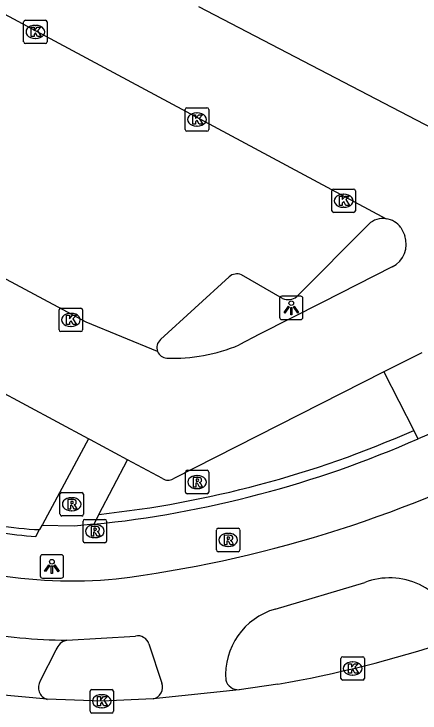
# Model space of a CAD drawing. Extents: x 159489 to 160304, y 383826 to 384530.
# Drawn here: x 160113.12 to 160130.45, y 383844.55 to 383874.4 of the extents above; entities that cross this region are included whole.
import ezdxf

# ---------------------------------------------------------------- set-up
doc = ezdxf.new("R2010")
doc.units = 0
for name, color, linetype in [('IMGEO_Fietspad_gesloten', 7, 'Continuous'), ('IMGEO_Haag', 7, 'Continuous'), ('IMGEO_Kolk', 7, 'Continuous'), ('IMGEO_Lichtpunt', 7, 'Continuous'), ('IMGEO_Parkeervlak_open', 7, 'Continuous'), ('IMGEO_Rijbaan_lokaal_gesloten', 7, 'Continuous'), ('IMGEO_Rijbaan_lokaal_open', 7, 'Continuous'), ('IMGEO_Rioolput', 7, 'Continuous'), ('IMGEO_Voetpad_open', 7, 'Continuous')]:
    doc.layers.add(name, color=color, linetype=linetype)

msp = doc.modelspace()

# ---------------------------------------------------------------- linework, layer by layer
at = {"layer": 'IMGEO_Fietspad_gesloten'}
for points in [[(160124.278, 383848.988), (160128.093, 383850.129)], [(160115.382, 383847.66), (160118.303, 383847.831)], [(160118.884, 383847.506), (160119.439, 383845.83)]]:
    msp.add_lwpolyline(points, dxfattribs=at)
for centre, radius, start, end in [((160110.845, 383902.838), 52.977, 277.2062, 297.0698), ((160115.596, 383870.409), 20.218, 259.9391, 275.3751), ((160129.148, 383847.283), 3.035, 19.7778, 110.3361), ((160125.082, 383846.17), 2.93, 105.9182, 184.1663), ((160115.567, 383870.652), 22.992, 259.5173, 269.5385), ((160118.415, 383847.349), 0.495, 18.5019, 103.0545), ((160118.952, 383845.66), 0.516, 281.7311, 19.2556), ((160122.705, 383846.11), 0.567, 195.6655, 273.1465)]:
    msp.add_arc(centre, radius, start, end, dxfattribs=at)
at = {"layer": 'IMGEO_Haag'}
for centre, radius, start, end in [((160111.964, 383897.947), 45.169, 276.0806, 293.7997), ((160114.923, 383867.671), 15.308, 260.6994, 267.3602)]:
    msp.add_arc(centre, radius, start, end, dxfattribs=at)
at = {"layer": 'IMGEO_Kolk'}
for p, q in [((160113.535, 383873.204), (160113.535, 383874.056)), ((160113.61, 383874.13), (160114.462, 383874.13)), ((160114.536, 383874.056), (160114.536, 383873.204)), ((160114.023, 383873.91), (160114.048, 383873.91)), ((160114.462, 383873.13), (160113.61, 383873.13)), ((160114.046, 383873.35), (160114.021, 383873.35)), ((160120.432, 383869.465), (160120.432, 383870.317)), ((160120.507, 383870.391), (160121.359, 383870.391)), ((160120.92, 383870.171), (160120.945, 383870.171)), ((160121.433, 383870.317), (160121.433, 383869.465)), ((160120.943, 383869.611), (160120.918, 383869.611)), ((160121.359, 383869.391), (160120.507, 383869.391)), ((160126.769, 383866.923), (160127.621, 383866.923)), ((160126.694, 383865.997), (160126.694, 383866.849)), ((160127.182, 383866.703), (160127.207, 383866.703)), ((160127.695, 383866.849), (160127.695, 383865.997)), ((160127.205, 383866.143), (160127.18, 383866.143)), ((160127.621, 383865.923), (160126.769, 383865.923)), ((160115.124, 383861.833), (160115.976, 383861.833)), ((160115.049, 383860.907), (160115.049, 383861.759)), ((160115.537, 383861.613), (160115.562, 383861.613)), ((160116.05, 383861.759), (160116.05, 383860.907)), ((160115.56, 383861.053), (160115.535, 383861.053)), ((160115.976, 383860.833), (160115.124, 383860.833)), ((160127.08, 383846.026), (160127.08, 383846.878)), ((160127.155, 383846.952), (160128.007, 383846.952)), ((160128.081, 383846.878), (160128.081, 383846.026)), ((160127.568, 383846.732), (160127.593, 383846.732)), ((160127.591, 383846.172), (160127.566, 383846.172)), ((160128.007, 383845.952), (160127.155, 383845.952)), ((160116.369, 383844.624), (160116.369, 383845.476)), ((160116.444, 383845.55), (160117.296, 383845.55)), ((160117.37, 383845.476), (160117.37, 383844.624)), ((160116.857, 383845.33), (160116.882, 383845.33)), ((160116.88, 383844.77), (160116.855, 383844.77)), ((160117.296, 383844.55), (160116.444, 383844.55))]:
    msp.add_line(p, q, dxfattribs=at)
for points in [[(160113.535, 383873.204), (160113.535, 383874.056)], [(160113.61, 383874.13), (160114.462, 383874.13)], [(160114.536, 383874.056), (160114.536, 383873.204)], [(160113.856, 383873.83), (160113.979, 383873.83), (160113.979, 383873.679), (160114.109, 383873.83), (160114.273, 383873.83), (160114.127, 383873.679), (160114.28, 383873.43), (160114.128, 383873.43), (160114.043, 383873.594), (160113.979, 383873.527), (160113.979, 383873.43), (160113.856, 383873.43), (160113.856, 383873.83)], [(160114.462, 383873.13), (160113.61, 383873.13)], [(160120.432, 383869.465), (160120.432, 383870.317)], [(160120.507, 383870.391), (160121.359, 383870.391)], [(160121.433, 383870.317), (160121.433, 383869.465)], [(160120.753, 383870.091), (160120.876, 383870.091), (160120.876, 383869.94), (160121.006, 383870.091), (160121.17, 383870.091), (160121.024, 383869.94), (160121.177, 383869.691), (160121.025, 383869.691), (160120.94, 383869.855), (160120.876, 383869.788), (160120.876, 383869.691), (160120.753, 383869.691), (160120.753, 383870.091)], [(160121.359, 383869.391), (160120.507, 383869.391)], [(160126.769, 383866.923), (160127.621, 383866.923)], [(160126.694, 383865.997), (160126.694, 383866.849)], [(160127.015, 383866.623), (160127.138, 383866.623), (160127.138, 383866.472), (160127.268, 383866.623), (160127.432, 383866.623), (160127.286, 383866.472), (160127.439, 383866.223), (160127.287, 383866.223), (160127.202, 383866.387), (160127.138, 383866.32), (160127.138, 383866.223), (160127.015, 383866.223), (160127.015, 383866.623)], [(160127.695, 383866.849), (160127.695, 383865.997)], [(160127.621, 383865.923), (160126.769, 383865.923)], [(160115.124, 383861.833), (160115.976, 383861.833)], [(160115.049, 383860.907), (160115.049, 383861.759)], [(160115.37, 383861.533), (160115.493, 383861.533), (160115.493, 383861.382), (160115.623, 383861.533), (160115.787, 383861.533), (160115.641, 383861.382), (160115.794, 383861.133), (160115.642, 383861.133), (160115.557, 383861.297), (160115.493, 383861.23), (160115.493, 383861.133), (160115.37, 383861.133), (160115.37, 383861.533)], [(160116.05, 383861.759), (160116.05, 383860.907)], [(160115.976, 383860.833), (160115.124, 383860.833)], [(160127.08, 383846.026), (160127.08, 383846.878)], [(160127.155, 383846.952), (160128.007, 383846.952)], [(160128.081, 383846.878), (160128.081, 383846.026)], [(160127.401, 383846.652), (160127.524, 383846.652), (160127.524, 383846.501), (160127.654, 383846.652), (160127.818, 383846.652), (160127.672, 383846.501), (160127.825, 383846.252), (160127.673, 383846.252), (160127.588, 383846.416), (160127.524, 383846.349), (160127.524, 383846.252), (160127.401, 383846.252), (160127.401, 383846.652)], [(160128.007, 383845.952), (160127.155, 383845.952)], [(160116.369, 383844.624), (160116.369, 383845.476)], [(160116.444, 383845.55), (160117.296, 383845.55)], [(160117.37, 383845.476), (160117.37, 383844.624)], [(160116.69, 383845.25), (160116.813, 383845.25), (160116.813, 383845.099), (160116.943, 383845.25), (160117.107, 383845.25), (160116.961, 383845.099), (160117.114, 383844.85), (160116.962, 383844.85), (160116.877, 383845.014), (160116.813, 383844.947), (160116.813, 383844.85), (160116.69, 383844.85), (160116.69, 383845.25)], [(160117.296, 383844.55), (160116.444, 383844.55)]]:
    msp.add_lwpolyline(points, dxfattribs=at)
for centre, start, end in [((160113.612, 383874.054), 91.552, 178.448), ((160113.612, 383874.054), 91.552, 178.448), ((160114.46, 383874.054), 1.552, 88.448), ((160114.46, 383874.054), 1.552, 88.448), ((160113.612, 383873.206), 181.552, 268.448), ((160113.612, 383873.206), 181.552, 268.448), ((160114.46, 383873.206), 271.552, 358.448), ((160114.46, 383873.206), 271.552, 358.448), ((160120.509, 383870.315), 91.552, 178.448), ((160120.509, 383870.315), 91.552, 178.448), ((160121.357, 383870.315), 1.552, 88.448), ((160121.357, 383870.315), 1.552, 88.448), ((160120.509, 383869.467), 181.552, 268.448), ((160120.509, 383869.467), 181.552, 268.448), ((160121.357, 383869.467), 271.552, 358.448), ((160121.357, 383869.467), 271.552, 358.448), ((160126.771, 383866.847), 91.552, 178.448), ((160126.771, 383866.847), 91.552, 178.448), ((160127.619, 383866.847), 1.552, 88.448), ((160127.619, 383866.847), 1.552, 88.448), ((160126.771, 383865.999), 181.552, 268.448), ((160126.771, 383865.999), 181.552, 268.448), ((160127.619, 383865.999), 271.552, 358.448), ((160127.619, 383865.999), 271.552, 358.448), ((160115.126, 383861.757), 91.552, 178.448), ((160115.126, 383861.757), 91.552, 178.448), ((160115.974, 383861.757), 1.552, 88.448), ((160115.974, 383861.757), 1.552, 88.448), ((160115.126, 383860.909), 181.552, 268.448), ((160115.126, 383860.909), 181.552, 268.448), ((160115.974, 383860.909), 271.552, 358.448), ((160115.974, 383860.909), 271.552, 358.448), ((160127.157, 383846.876), 91.552, 178.448), ((160127.157, 383846.876), 91.552, 178.448), ((160128.005, 383846.876), 1.552, 88.448), ((160128.005, 383846.876), 1.552, 88.448), ((160127.157, 383846.028), 181.552, 268.448), ((160127.157, 383846.028), 181.552, 268.448), ((160128.005, 383846.028), 271.552, 358.448), ((160128.005, 383846.028), 271.552, 358.448), ((160116.446, 383845.474), 91.552, 178.448), ((160116.446, 383845.474), 91.552, 178.448), ((160117.294, 383845.474), 1.552, 88.448), ((160117.294, 383845.474), 1.552, 88.448), ((160116.446, 383844.626), 181.552, 268.448), ((160116.446, 383844.626), 181.552, 268.448), ((160117.294, 383844.626), 271.552, 358.448), ((160117.294, 383844.626), 271.552, 358.448)]:
    msp.add_arc(centre, 0.0765, start, end, dxfattribs=at)
for centre, major_axis, ratio, start_param, end_param in [((160114.022, 383873.63), (-0.387, 0.002), 0.722429, 4.712389, 7.853982), ((160114.047, 383873.63), (-0.39, 0.002), 0.717154, 1.570796, 4.712389), ((160120.919, 383869.891), (-0.387, 0.002), 0.722429, 4.712389, 7.853982), ((160120.944, 383869.891), (-0.39, 0.002), 0.717154, 1.570796, 4.712389), ((160127.181, 383866.423), (-0.387, 0.002), 0.722429, 4.712389, 7.853982), ((160127.206, 383866.423), (-0.39, 0.002), 0.717154, 1.570796, 4.712389), ((160115.536, 383861.333), (-0.387, 0.002), 0.722429, 4.712389, 7.853982), ((160115.561, 383861.333), (-0.39, 0.002), 0.717154, 1.570796, 4.712389), ((160127.567, 383846.452), (-0.387, 0.002), 0.722429, 4.712389, 7.853982), ((160127.592, 383846.452), (-0.39, 0.002), 0.717154, 1.570796, 4.712389), ((160116.856, 383845.05), (-0.387, 0.002), 0.722429, 4.712389, 7.853982), ((160116.881, 383845.05), (-0.39, 0.002), 0.717154, 1.570796, 4.712389)]:
    msp.add_ellipse(centre, major_axis=major_axis, ratio=ratio, start_param=start_param, end_param=end_param, dxfattribs=at)
at = {"layer": 'IMGEO_Lichtpunt'}
for p, q in [((160124.462, 383862.252), (160124.462, 383861.445)), ((160124.462, 383862.252), (160124.462, 383861.445)), ((160125.364, 383862.347), (160124.556, 383862.347)), ((160125.364, 383862.347), (160124.556, 383862.347)), ((160125.458, 383861.445), (160125.458, 383862.252)), ((160125.458, 383861.445), (160125.458, 383862.252)), ((160124.556, 383861.351), (160125.364, 383861.351)), ((160124.556, 383861.351), (160125.364, 383861.351)), ((160114.24, 383851.211), (160114.24, 383850.404)), ((160114.24, 383851.211), (160114.24, 383850.404)), ((160115.142, 383851.306), (160114.334, 383851.306)), ((160115.142, 383851.306), (160114.334, 383851.306)), ((160115.236, 383850.404), (160115.236, 383851.211)), ((160115.236, 383850.404), (160115.236, 383851.211)), ((160114.334, 383850.31), (160115.142, 383850.31)), ((160114.334, 383850.31), (160115.142, 383850.31))]:
    msp.add_line(p, q, dxfattribs=at)
for points in [[(160124.836, 383861.916), (160124.875, 383861.888), (160124.687, 383861.626), (160124.649, 383861.653), (160124.836, 383861.916)], [(160124.938, 383861.868), (160124.985, 383861.868), (160124.985, 383861.546), (160124.938, 383861.546), (160124.938, 383861.868)], [(160125.048, 383861.888), (160125.086, 383861.915), (160125.273, 383861.653), (160125.234, 383861.625), (160125.048, 383861.888)], [(160114.614, 383850.875), (160114.653, 383850.847), (160114.465, 383850.585), (160114.427, 383850.612), (160114.614, 383850.875)], [(160114.716, 383850.827), (160114.763, 383850.827), (160114.763, 383850.505), (160114.716, 383850.505), (160114.716, 383850.827)], [(160114.826, 383850.847), (160114.864, 383850.874), (160115.051, 383850.612), (160115.012, 383850.584), (160114.826, 383850.847)]]:
    msp.add_lwpolyline(points, dxfattribs=at)
for centre in [(160124.961, 383862.05), (160114.739, 383851.009)]:
    msp.add_circle(centre, 0.0994, dxfattribs=at)
for centre, start, end in [((160124.556, 383862.252), 90, 180), ((160124.556, 383862.252), 90, 180), ((160125.364, 383862.252), 0, 90), ((160125.364, 383862.252), 0, 90), ((160124.556, 383861.445), 180, 270), ((160124.556, 383861.445), 180, 270), ((160125.364, 383861.445), 270, 0), ((160125.364, 383861.445), 270, 360), ((160114.334, 383851.211), 90, 180), ((160114.334, 383851.211), 90, 180), ((160115.142, 383851.211), 0, 90), ((160115.142, 383851.211), 0, 90), ((160114.334, 383850.404), 180, 270), ((160114.334, 383850.404), 180, 270), ((160115.142, 383850.404), 270, 0), ((160115.142, 383850.404), 270, 360)]:
    msp.add_arc(centre, 0.0946, start, end, dxfattribs=at)
at = {"layer": 'IMGEO_Parkeervlak_open'}
for points in [[(160128.267, 383865.424), (160125.198, 383862.329)], [(160122.313, 383863.175), (160119.38, 383860.498)], [(160124.589, 383862.254), (160122.828, 383863.262)]]:
    msp.add_lwpolyline(points, dxfattribs=at)
for centre, radius, start, end in [((160128.882, 383864.747), 0.915, 82.3038, 132.2182), ((160122.639, 383862.813), 0.487, 67.154, 132.0232), ((160124.832, 383862.793), 0.592, 245.7784, 308.2632), ((160119.661, 383860.152), 0.445, 129.057, 202.4529)]:
    msp.add_arc(centre, radius, start, end, dxfattribs=at)
at = {"layer": 'IMGEO_Rijbaan_lokaal_gesloten'}
for points in [[(160124.383, 383845.784), (160122.736, 383845.544)], [(160114.536, 383845.134), (160110.352, 383845.526)], [(160122.736, 383845.544), (160119.057, 383845.155)], [(160119.057, 383845.155), (160116.87, 383845.05), (160114.536, 383845.134)]]:
    msp.add_lwpolyline(points, dxfattribs=at)
msp.add_arc((160115.889, 383895.135), 50.077, 279.7663, 288.4239, dxfattribs=at)
at = {"layer": 'IMGEO_Rijbaan_lokaal_open'}
for points in [[(160057.595, 383903.993), (160129.004, 383865.653)], [(160119.249, 383859.982), (160116.201, 383861.232), (160050.529, 383896.42), (160050.136, 383896.847)], [(160137.875, 383865.92), (160121.008, 383874.708)], [(160129.633, 383865.273), (160129.8, 383864.94)], [(160129.266, 383863.602), (160126.272, 383862.08), (160123.596, 383860.719), (160122.729, 383860.267)], [(160116.3, 383856.255), (160109.665, 383859.816)], [(160130.534, 383859.933), (160128.913, 383859.113)], [(160128.913, 383859.113), (160119.918, 383854.55)], [(160117.969, 383855.355), (160116.387, 383856.208), (160116.3, 383856.255)], [(160119.466, 383854.563), (160117.969, 383855.355)]]:
    msp.add_lwpolyline(points, dxfattribs=at)
for centre, radius, start, end in [((160128.885, 383864.745), 0.916, 35.2161, 82.5087), ((160128.807, 383864.561), 1.063, 295.5961, 20.8897), ((160119.95, 383866.776), 7.078, 267.5261, 293.1229), ((160119.664, 383860.153), 0.449, 202.4501, 267.4686), ((160119.701, 383854.88), 0.395, 233.4028, 303.3023)]:
    msp.add_arc(centre, radius, start, end, dxfattribs=at)
at = {"layer": 'IMGEO_Rioolput'}
for p, q in [((160120.438, 383853.986), (160120.438, 383854.838)), ((160120.513, 383854.912), (160121.365, 383854.912)), ((160120.926, 383854.692), (160120.951, 383854.692)), ((160121.439, 383854.838), (160121.439, 383853.986)), ((160120.949, 383854.132), (160120.924, 383854.132)), ((160115.086, 383853.036), (160115.086, 383853.888)), ((160115.161, 383853.962), (160116.013, 383853.962)), ((160115.574, 383853.742), (160115.599, 383853.742)), ((160116.087, 383853.888), (160116.087, 383853.036)), ((160121.365, 383853.912), (160120.513, 383853.912)), ((160115.597, 383853.182), (160115.572, 383853.182)), ((160116.013, 383852.962), (160115.161, 383852.962)), ((160116.073, 383851.891), (160116.073, 383852.743)), ((160116.148, 383852.817), (160117, 383852.817)), ((160116.561, 383852.597), (160116.586, 383852.597)), ((160117.074, 383852.743), (160117.074, 383851.891)), ((160121.764, 383851.512), (160121.764, 383852.364)), ((160121.839, 383852.438), (160122.691, 383852.438)), ((160122.765, 383852.364), (160122.765, 383851.512)), ((160116.584, 383852.037), (160116.559, 383852.037)), ((160122.252, 383852.218), (160122.277, 383852.218)), ((160117, 383851.817), (160116.148, 383851.817)), ((160122.275, 383851.658), (160122.25, 383851.658)), ((160122.691, 383851.438), (160121.839, 383851.438))]:
    msp.add_line(p, q, dxfattribs=at)
for points in [[(160120.438, 383853.986), (160120.438, 383854.838)], [(160120.513, 383854.912), (160121.365, 383854.912)], [(160121.439, 383854.838), (160121.439, 383853.986)], [(160121.027, 383854.61), (160120.775, 383854.612), (160120.775, 383854.212)], [(160120.775, 383854.212), (160120.899, 383854.212), (160120.899, 383854.374), (160120.91, 383854.374)], [(160120.953, 383854.531), (160120.899, 383854.531), (160120.899, 383854.45)], [(160120.899, 383854.45), (160120.951, 383854.45)], [(160120.957, 383854.345), (160121.028, 383854.212), (160121.168, 383854.212), (160121.103, 383854.338)], [(160115.086, 383853.036), (160115.086, 383853.888)], [(160115.161, 383853.962), (160116.013, 383853.962)], [(160116.087, 383853.888), (160116.087, 383853.036)], [(160121.365, 383853.912), (160120.513, 383853.912)], [(160115.675, 383853.66), (160115.423, 383853.662), (160115.423, 383853.262)], [(160115.601, 383853.581), (160115.547, 383853.581), (160115.547, 383853.5)], [(160115.547, 383853.5), (160115.599, 383853.5)], [(160115.423, 383853.262), (160115.547, 383853.262), (160115.547, 383853.424), (160115.558, 383853.424)], [(160115.605, 383853.395), (160115.676, 383853.262), (160115.816, 383853.262), (160115.751, 383853.388)], [(160116.013, 383852.962), (160115.161, 383852.962)], [(160116.073, 383851.891), (160116.073, 383852.743)], [(160116.148, 383852.817), (160117, 383852.817)], [(160117.074, 383852.743), (160117.074, 383851.891)], [(160116.662, 383852.515), (160116.41, 383852.517), (160116.41, 383852.117)], [(160116.41, 383852.117), (160116.534, 383852.117), (160116.534, 383852.279), (160116.545, 383852.279)], [(160116.588, 383852.436), (160116.534, 383852.436), (160116.534, 383852.355)], [(160116.534, 383852.355), (160116.586, 383852.355)], [(160116.592, 383852.25), (160116.663, 383852.117), (160116.803, 383852.117), (160116.738, 383852.243)], [(160121.764, 383851.512), (160121.764, 383852.364)], [(160121.839, 383852.438), (160122.691, 383852.438)], [(160122.765, 383852.364), (160122.765, 383851.512)], [(160122.353, 383852.136), (160122.101, 383852.138), (160122.101, 383851.738)], [(160122.279, 383852.057), (160122.225, 383852.057), (160122.225, 383851.976)], [(160122.225, 383851.976), (160122.277, 383851.976)], [(160117, 383851.817), (160116.148, 383851.817)], [(160122.101, 383851.738), (160122.225, 383851.738), (160122.225, 383851.9), (160122.236, 383851.9)], [(160122.283, 383851.871), (160122.354, 383851.738), (160122.494, 383851.738), (160122.429, 383851.864)], [(160122.691, 383851.438), (160121.839, 383851.438)]]:
    msp.add_lwpolyline(points, dxfattribs=at)
for centre, radius, start, end in [((160120.515, 383854.836), 0.0765, 91.552, 178.448), ((160120.515, 383854.836), 0.0765, 91.552, 178.448), ((160121.363, 383854.836), 0.0765, 1.552, 88.448), ((160121.363, 383854.836), 0.0765, 1.552, 88.448), ((160120.909, 383854.321), 0.0533, 26.0293, 88.6989), ((160120.935, 383854.639), 0.19, 274.7715, 282.9687), ((160120.959, 383854.435), 0.0964, 77.0061, 93.1865), ((160120.973, 383854.492), 0.0378, 276.6634, 79.6772), ((160121.026, 383854.5), 0.109, 350.3612, 89.416), ((160121.024, 383854.5), 0.112, 277.5842, 350.9817), ((160121.008, 383854.285), 0.108, 29.5134, 73.7905), ((160115.163, 383853.886), 0.0765, 91.552, 178.448), ((160115.163, 383853.886), 0.0765, 91.552, 178.448), ((160116.011, 383853.886), 0.0765, 1.552, 88.448), ((160116.011, 383853.886), 0.0765, 1.552, 88.448), ((160120.515, 383853.988), 0.0765, 181.552, 268.448), ((160120.515, 383853.988), 0.0765, 181.552, 268.448), ((160121.363, 383853.988), 0.0765, 271.552, 358.448), ((160121.363, 383853.988), 0.0765, 271.552, 358.448), ((160115.583, 383853.689), 0.19, 274.7715, 282.9687), ((160115.607, 383853.485), 0.0964, 77.0061, 93.1865), ((160115.621, 383853.542), 0.0378, 276.6634, 79.6772), ((160115.674, 383853.55), 0.109, 350.3612, 89.416), ((160115.672, 383853.55), 0.112, 277.5842, 350.9817), ((160115.656, 383853.335), 0.108, 29.5134, 73.7905), ((160115.557, 383853.371), 0.0533, 26.0293, 88.6989), ((160115.163, 383853.038), 0.0765, 181.552, 268.448), ((160115.163, 383853.038), 0.0765, 181.552, 268.448), ((160116.011, 383853.038), 0.0765, 271.552, 358.448), ((160116.011, 383853.038), 0.0765, 271.552, 358.448), ((160116.15, 383852.741), 0.0765, 91.552, 178.448), ((160116.15, 383852.741), 0.0765, 91.552, 178.448), ((160116.998, 383852.741), 0.0765, 1.552, 88.448), ((160116.998, 383852.741), 0.0765, 1.552, 88.448), ((160116.544, 383852.226), 0.0533, 26.0293, 88.6989), ((160116.57, 383852.544), 0.19, 274.7715, 282.9687), ((160116.594, 383852.34), 0.0964, 77.0061, 93.1865), ((160116.608, 383852.397), 0.0378, 276.6634, 79.6772), ((160116.661, 383852.405), 0.109, 350.3612, 89.416), ((160116.659, 383852.405), 0.112, 277.5842, 350.9817), ((160116.643, 383852.19), 0.108, 29.5134, 73.7905), ((160121.841, 383852.362), 0.0765, 91.552, 178.448), ((160121.841, 383852.362), 0.0765, 91.552, 178.448), ((160122.689, 383852.362), 0.0765, 1.552, 88.448), ((160122.689, 383852.362), 0.0765, 1.552, 88.448), ((160122.261, 383852.165), 0.19, 274.7715, 282.9687), ((160122.285, 383851.961), 0.0964, 77.0061, 93.1865), ((160122.299, 383852.018), 0.0378, 276.6634, 79.6772), ((160122.352, 383852.026), 0.109, 350.3612, 89.416), ((160122.35, 383852.026), 0.112, 277.5842, 350.9817), ((160116.15, 383851.893), 0.0765, 181.552, 268.448), ((160116.15, 383851.893), 0.0765, 181.552, 268.448), ((160116.998, 383851.893), 0.0765, 271.552, 358.448), ((160116.998, 383851.893), 0.0765, 271.552, 358.448), ((160122.235, 383851.847), 0.0533, 26.0293, 88.6989), ((160122.334, 383851.811), 0.108, 29.5134, 73.7905), ((160121.841, 383851.514), 0.0765, 181.552, 268.448), ((160121.841, 383851.514), 0.0765, 181.552, 268.448), ((160122.689, 383851.514), 0.0765, 271.552, 358.448), ((160122.689, 383851.514), 0.0765, 271.552, 358.448)]:
    msp.add_arc(centre, radius, start, end, dxfattribs=at)
for centre, major_axis, ratio, start_param, end_param in [((160120.925, 383854.412), (-0.387, 0.002), 0.722429, 4.712389, 7.853982), ((160120.95, 383854.412), (-0.39, 0.002), 0.717154, 1.570796, 4.712389), ((160115.573, 383853.462), (-0.387, 0.002), 0.722429, 4.712389, 7.853982), ((160115.598, 383853.462), (-0.39, 0.002), 0.717154, 1.570796, 4.712389), ((160116.56, 383852.317), (-0.387, 0.002), 0.722429, 4.712389, 7.853982), ((160116.585, 383852.317), (-0.39, 0.002), 0.717154, 1.570796, 4.712389), ((160122.251, 383851.938), (-0.387, 0.002), 0.722429, 4.712389, 7.853982), ((160122.276, 383851.938), (-0.39, 0.002), 0.717154, 1.570796, 4.712389)]:
    msp.add_ellipse(centre, major_axis=major_axis, ratio=ratio, start_param=start_param, end_param=end_param, dxfattribs=at)
at = {"layer": 'IMGEO_Voetpad_open'}
for points in [[(160128.913, 383859.113), (160130.192, 383856.619)], [(160132.055, 383856.964), (160130.375, 383856.262)], [(160130.375, 383856.262), (160130.192, 383856.619)], [(160116.3, 383856.255), (160114.338, 383852.6), (160114.311, 383852.55)], [(160116.749, 383853.032), (160117.969, 383855.355)], [(160116.749, 383853.032), (160116.526, 383852.607)], [(160114.311, 383852.55), (160114.218, 383852.379)], [(160116.526, 383852.607), (160115.692, 383852.528), (160114.311, 383852.55)], [(160114.061, 383852.089), (160114.218, 383852.379)], [(160114.914, 383847.24), (160114.245, 383845.92)]]:
    msp.add_lwpolyline(points, dxfattribs=at)
for centre, radius, start, end in [((160111.964, 383897.957), 45.579, 275.7442, 293.8244), ((160114.986, 383867.834), 15.772, 260.704, 266.6388), ((160115.523, 383847.033), 0.643, 102.6257, 161.1862), ((160114.693, 383845.639), 0.529, 147.8603, 252.7718)]:
    msp.add_arc(centre, radius, start, end, dxfattribs=at)

doc.saveas('drawing.dxf')
